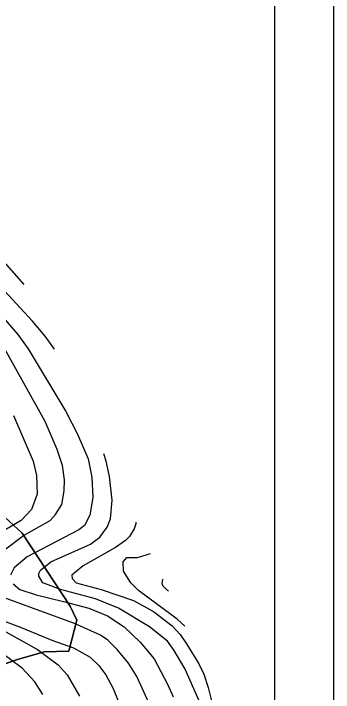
# Model space of a CAD drawing. Extents: x -510989 to -501240, y -1184665 to -1176089.
# Drawn here: x -501619 to -501240, y -1182214 to -1181410 of the extents above; entities that cross this region are included whole.
import ezdxf

# ---------------------------------------------------------------- set-up
doc = ezdxf.new("R2010")
doc.units = 0
for name, color, linetype in [('rozpiska', 7, 'Continuous'), ('STAV_USES', 7, 'Continuous'), ('vrstevnice_01', 7, 'Continuous'), ('vrstevnice_02', 7, 'Continuous')]:
    doc.layers.add(name, color=color, linetype=linetype)

msp = doc.modelspace()

# ---------------------------------------------------------------- linework, layer by layer
at = {"layer": 'rozpiska'}
for points in [[(-501240.19, -1178160), (-501240.19, -1184460), (-507180.19, -1184460), (-507180.19, -1178160)], [(-507110.19, -1184390), (-507110.19, -1178230), (-501310.19, -1178230), (-501310.19, -1184390)]]:
    msp.add_lwpolyline(points, close=True, dxfattribs=at)
at = {"layer": 'STAV_USES'}
for p, q in [((-501629.43, -1182006.09), (-501609.21, -1182025.25)), ((-501609.21, -1182025.25), (-501629.43, -1182006.09)), ((-501609.21, -1182025.25), (-501552.29, -1182111.47)), ((-501552.29, -1182111.47), (-501609.21, -1182025.25)), ((-501552.29, -1182111.47), (-501544.31, -1182127.97)), ((-501544.31, -1182127.97), (-501552.29, -1182111.47)), ((-501544.31, -1182127.97), (-501553.88, -1182164.69)), ((-501553.88, -1182164.69), (-501544.31, -1182127.97)), ((-501583.14, -1182165.75), (-501614.53, -1182174.8)), ((-501614.53, -1182174.8), (-501583.14, -1182165.75)), ((-501553.88, -1182164.69), (-501583.14, -1182165.75)), ((-501583.14, -1182165.75), (-501553.88, -1182164.69)), ((-501614.53, -1182174.8), (-501652.83, -1182188.11)), ((-501652.83, -1182188.11), (-501614.53, -1182174.8))]:
    msp.add_line(p, q, dxfattribs=at)
at = {"layer": 'vrstevnice_01'}
for points in [[(-501650.52, -1181673.17), (-501642.69, -1181691), (-501607.05, -1181730.73)], [(-501670.09, -1181726), (-501614.31, -1181790), (-501601.91, -1181807), (-501557.31, -1181881), (-501543.31, -1181908), (-501531, -1181937), (-501526.5, -1181959), (-501525.5, -1181983), (-501528.69, -1182004), (-501535.19, -1182016), (-501541.81, -1182021), (-501603.31, -1182053), (-501618.41, -1182066), (-501622.91, -1182075)], [(-501619.31, -1181886), (-501595.91, -1181940), (-501591.91, -1181957), (-501591.41, -1181979), (-501597.81, -1181997), (-501610.41, -1182010), (-501637.59, -1182026)], [(-501474.29, -1182012.24), (-501474.41, -1182014), (-501476.19, -1182020), (-501481.69, -1182029), (-501486.69, -1182034), (-501498.31, -1182042), (-501536.81, -1182064), (-501550.31, -1182075), (-501549.81, -1182079), (-501545.19, -1182084), (-501515.31, -1182092), (-501477.31, -1182105), (-501453.41, -1182118), (-501431.41, -1182135), (-501422, -1182145), (-501414.41, -1182156), (-501399.59, -1182180), (-501393.81, -1182192), (-501388.5, -1182208), (-501380.5, -1182241)], [(-501435.8, -1182093.84), (-501437, -1182093), (-501441.81, -1182088), (-501443.09, -1182085), (-501442.5, -1182079.65)], [(-501619.91, -1182085), (-501611.81, -1182092), (-501592.31, -1182098), (-501559.91, -1182106), (-501530.09, -1182114), (-501507.81, -1182123), (-501488.31, -1182136), (-501469.41, -1182154), (-501452.5, -1182174), (-501436.91, -1182204), (-501430, -1182219)], [(-501657.5, -1182119), (-501610.19, -1182137), (-501574, -1182152), (-501548.41, -1182161), (-501528.41, -1182172), (-501518.19, -1182182), (-501509.81, -1182193), (-501501.31, -1182209), (-501491.31, -1182234)], [(-501584.41, -1182216), (-501594.19, -1182201), (-501609, -1182185), (-501642.91, -1182160)]]:
    msp.add_lwpolyline(points, dxfattribs=at)
at = {"layer": 'vrstevnice_02'}
for points in [[(-501570.86, -1181807.47), (-501581.81, -1181792), (-501597, -1181774), (-501654.59, -1181712), (-501663.41, -1181699), (-501675.84, -1181670.88)], [(-501631.69, -1182046), (-501607.31, -1182028), (-501575.69, -1182010), (-501569.5, -1182003), (-501562, -1181991), (-501559.31, -1181975), (-501558.81, -1181962), (-501561.19, -1181945), (-501567.41, -1181926), (-501581.81, -1181893), (-501642.41, -1181785)], [(-501399.81, -1182223), (-501415.81, -1182186), (-501429, -1182164), (-501436.81, -1182153), (-501458, -1182136), (-501495, -1182114), (-501522, -1182103), (-501563.81, -1182092), (-501584.5, -1182084), (-501589.19, -1182076), (-501589.19, -1182073), (-501587.31, -1182069), (-501575.09, -1182059), (-501527.91, -1182038), (-501517.09, -1182030), (-501508.31, -1182018), (-501504.19, -1182008), (-501502.31, -1181986), (-501505.59, -1181958), (-501509.69, -1181940), (-501512.44, -1181931.33)], [(-501416.21, -1182135.4), (-501425.41, -1182127), (-501471.09, -1182093), (-501480.19, -1182084), (-501489, -1182070), (-501489.5, -1182059), (-501485.09, -1182054), (-501472.31, -1182054), (-501456.82, -1182049.27)], [(-501456.5, -1182231), (-501473, -1182195), (-501483.19, -1182179), (-501496.5, -1182163), (-501507.59, -1182152), (-501516.19, -1182146), (-501547, -1182132), (-501640.31, -1182098)], [(-501628.41, -1182142), (-501590.81, -1182163), (-501566.31, -1182181), (-501555.59, -1182193), (-501541.09, -1182218)]]:
    msp.add_lwpolyline(points, dxfattribs=at)

doc.saveas('drawing.dxf')
